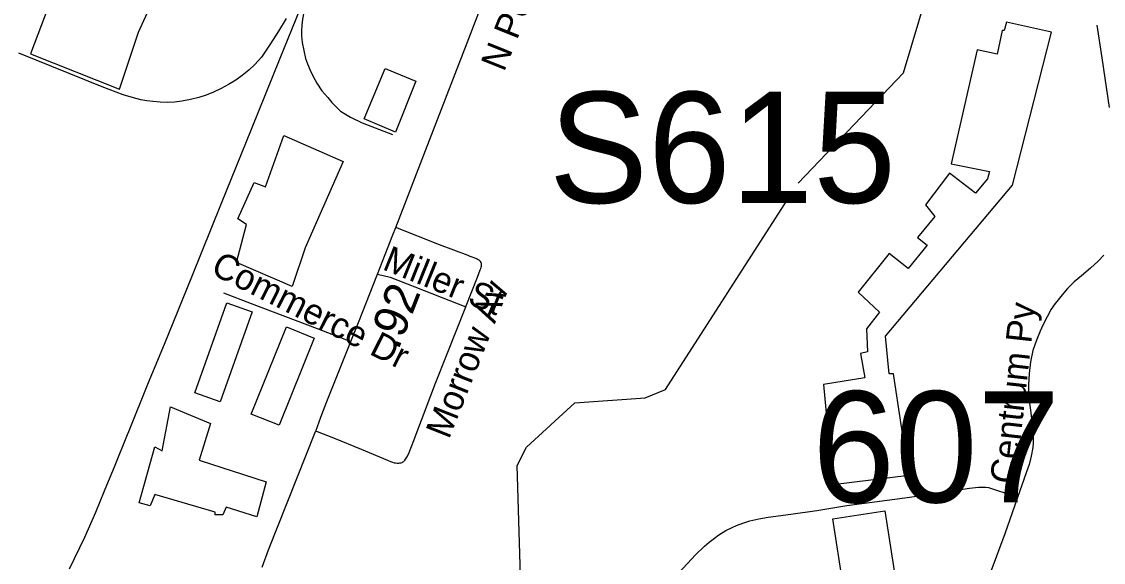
# Model space of a CAD drawing. Extents: x 1383679 to 1536984, y 460658 to 651027.
# Drawn here: x 1434816 to 1438807, y 492583 to 494579 of the extents above; entities that cross this region are included whole.
import ezdxf

# ---------------------------------------------------------------- set-up
doc = ezdxf.new("R2010")
doc.units = 0
for name, color, linetype in [('Exist Cultural Warehouse Building Footprint', 7, 'Continuous'), ('Exist Hydrographic Creek Single Shore', 7, 'Continuous'), ('Exist Railroad Mainline', 7, 'Continuous'), ('Exist Railroad Spur', 7, 'Continuous'), ('Exist Road Non-System Type 51', 7, 'Continuous'), ('Exist Road Non-System Type 51 Label', 7, 'Continuous'), ('Exist Road Primary Interstate Structure Ovrhead Sign Number Label', 7, 'Continuous'), ('Exist Road Secondary Mileage Hundredths English Label', 7, 'Continuous'), ('Exist Road Secondary Structure Standard Bridge Number Label', 7, 'Continuous'), ('Exist Road Secondary Type 51 Attributed', 7, 'Continuous'), ('Exist Road Secondary Type 51 Label', 7, 'Continuous')]:
    doc.layers.add(name, color=color, linetype=linetype)

msp = doc.modelspace()

# ---------------------------------------------------------------- linework, layer by layer
at = {"layer": 'Exist Cultural Warehouse Building Footprint'}
for points in [[(1435082.7, 494912.6), (1435060.9, 494854.1), (1435007.8, 494879.8), (1434848.5, 494460.5), (1435176.8, 494329.4), (1435246.9, 494540.2), (1435333.8, 494732.3), (1435304.8, 494751), (1435329, 494809.6), (1435082.7, 494912.6)], [(1437809.6, 492871.2), (1438090.2, 492905.2), (1438032.8, 493279.4), (1438016.8, 493279.4), (1438004.1, 493418.6), (1438472.7, 493975.3), (1438616.2, 494539.7), (1438450.4, 494576.9), (1438440.9, 494545.9), (1438434.5, 494545.9), (1438415.3, 494459.3), (1438342, 494474.8), (1438246.4, 494054.2), (1438386.7, 494026.3), (1438380.3, 493998.5), (1438335.6, 493945.9), (1438240, 494020.1), (1438150.7, 493902.6), (1438185.8, 493859.3), (1438122, 493782), (1438157.1, 493754.2), (1438087, 493667.6), (1438016.8, 493723.2), (1437902.1, 493581), (1437981.8, 493506.7), (1437933.9, 493444.9), (1437937.1, 493359.8), (1437911.6, 493353.6), (1437927.6, 493263.9), (1437774.5, 493239.2), (1437809.6, 492871.2)], [(1436157.2, 494405.5), (1436270.7, 494358.6), (1436195.8, 494171.3), (1436079.9, 494220.4), (1436157.2, 494405.5)], [(1435782.9, 494158.4), (1436002.6, 494062.3), (1435862.6, 493743.8), (1435814.3, 493600.9), (1435609.1, 493689.9), (1435645.3, 493830.4), (1435613.9, 493851.5), (1435674.2, 493985), (1435715.3, 493968.6), (1435782.9, 494158.4)], [(1435572.8, 493541.1), (1435666.6, 493507.9), (1435548.7, 493175.7), (1435455, 493209), (1435572.8, 493541.1)], [(1435766, 493089.1), (1435663.2, 493130.4), (1435792.6, 493452.1), (1435895.4, 493410.8), (1435766, 493089.1)], [(1435365.2, 493157), (1435512.5, 493096.1), (1435471.4, 492960.2), (1435717.7, 492880.6), (1435683.9, 492751.8), (1435570.4, 492786.9), (1435558.3, 492758.8), (1435529.4, 492758.8), (1435529.4, 492768.2), (1435307.2, 492833.7), (1435290.3, 492791.6), (1435249.3, 492803.3), (1435307.2, 493009.4), (1435333.8, 492995.4), (1435365.2, 493157)], [(1437808.8, 492743.8), (1438000.7, 492773.6), (1438038.8, 492528.1), (1437846.9, 492498.3), (1437808.8, 492743.8)]]:
    msp.add_lwpolyline(points, dxfattribs=at)
at = {"layer": 'Exist Hydrographic Creek Single Shore'}
for points in [[(1437681.2, 493982.7), (1438070, 494390.1), (1438239.9, 494959), (1438358.6, 495147.7), (1438446.7, 495455.3), (1438472.1, 495837.6), (1438478.3, 495998.8), (1438517.2, 496131.6), (1438636.2, 496770.5), (1438828.3, 497176.9), (1439058.2, 498271.9), (1439129.3, 498496.9), (1439327.3, 498824.5)], [(1436155, 489208.7), (1436490.1, 489158.1), (1436708.7, 489039.4), (1436960.7, 489090.9), (1437136.9, 489273.5), (1437431.2, 490134.7), (1437439.2, 490498.9), (1437318.2, 490744.3), (1437088.9, 491016.6), (1437028, 491046.2), (1436940.2, 491246.6), (1436861.6, 491368.4), (1436799.9, 491439.4), (1436710.2, 491606.6), (1436648.2, 491873.8), (1436659.2, 492451.2), (1436644.2, 492940.6), (1436679.2, 493008.8), (1436857.2, 493172.6), (1437116.3, 493190.4), (1437191.2, 493221.7), (1437640.4, 493919.4)]]:
    msp.add_lwpolyline(points, dxfattribs=at)
at = {"layer": 'Exist Railroad Mainline'}
msp.add_lwpolyline([(1434992.3, 492559.8), (1435049.1, 492676), (1435089.8, 492768.5), (1435122.1, 492847.2), (1435160.8, 492941.4), (1435206.7, 493054.6), (1435211.3, 493066), (1435284.5, 493246.9), (1435342.6, 493389), (1435443.4, 493637.1), (1435553.1, 493908.6), (1435663.9, 494182.4), (1435769.7, 494443.8), (1435901.4, 494768.3)], dxfattribs=at)
at = {"layer": 'Exist Railroad Spur'}
for points in [[(1435901.4, 494768.3), (1435877.2, 494695.6), (1435865, 494651.5), (1435856.8, 494614), (1435852.2, 494587.9), (1435850, 494565.3), (1435848.9, 494545.9), (1435849.1, 494526.1), (1435851.1, 494501.7), (1435857.2, 494471.7), (1435863.3, 494442.7), (1435870.7, 494422.7), (1435880.5, 494399.8), (1435889.9, 494378.3), (1435904.7, 494352.2), (1435923.8, 494323.4), (1435945.4, 494298.4), (1435961, 494280.1), (1435973.9, 494266.4), (1435993, 494249), (1436029.6, 494225.7), (1436072.9, 494205.4), (1436184.4, 494162.1)], [(1435792.1, 494590.7), (1435763.8, 494543.5), (1435733.4, 494495.6), (1435700.5, 494448.2), (1435676.6, 494420.7), (1435654.1, 494399.8), (1435629.8, 494380), (1435606, 494363.1), (1435579.7, 494346.9), (1435552.3, 494332.3), (1435523.3, 494318.4), (1435497, 494308), (1435469.5, 494299.1), (1435438.6, 494291.2), (1435407.1, 494285.6), (1435379.6, 494281.6), (1435353.7, 494281), (1435326.5, 494281.6), (1435301.7, 494283.6), (1435278, 494286.2), (1435256.2, 494289.7), (1435228.1, 494297.1), (1435190.9, 494309.1), (1435113.4, 494338.5), (1434805.9, 494462.5)]]:
    msp.add_lwpolyline(points, dxfattribs=at)
at = {"layer": 'Exist Road Non-System Type 51'}
for points in [[(1438783.7, 494566.2), (1438801.9, 494445.7), (1438829.4, 494262)], [(1436455.3, 493526.8), (1436456.4, 493529.4), (1436498.2, 493636.4), (1436508.4, 493662.5), (1436510.4, 493667.9), (1436511.7, 493672.4), (1436512.5, 493676.8), (1436512.8, 493679.8), (1436512.7, 493683.3), (1436512.3, 493686.1), (1436511.8, 493688.4), (1436511.1, 493690.4), (1436509.1, 493693.5), (1436506.3, 493696.3), (1436503.9, 493698), (1436500.7, 493699.9), (1436497.1, 493702), (1436491.9, 493704.3), (1436482.5, 493708.3), (1436471.2, 493712.5), (1436463.3, 493715.5), (1436357.5, 493754.7), (1436196.3, 493819.2)], [(1438808.9, 493717.3), (1438788.3, 493694.5), (1438760.3, 493668.5), (1438726.5, 493641), (1438700.3, 493618.1), (1438675.4, 493594), (1438655.2, 493571), (1438640.1, 493552.5), (1438629.8, 493538.1), (1438615.1, 493517.6), (1438599.9, 493490), (1438584.1, 493459), (1438574.7, 493436.8), (1438560.8, 493403.9), (1438547.8, 493365), (1438539.2, 493323.3), (1438534.1, 493280), (1438531.1, 493238.3), (1438531.8, 493197.8), (1438538.2, 493144.9), (1438544.4, 493093.8), (1438546.9, 493066), (1438548, 493038.1), (1438548, 493023.1), (1438547.2, 493006.8), (1438541.6, 492975), (1438533.6, 492944.6), (1438523.2, 492913.3), (1438490.8, 492822.4)], [(1436129.1, 493647.1), (1436176, 493636.1), (1436455.3, 493526.8)], [(1435561.1, 493578), (1435662.2, 493538.9), (1435906.2, 493446.5), (1436031.1, 493398.1)], [(1435901.2, 493067.9), (1435906.2, 493066), (1435966.7, 493042.7), (1436068.2, 493001.3), (1436165.9, 492960.1), (1436176.5, 492955.4), (1436183.8, 492952.8), (1436190.7, 492951.1), (1436195.5, 492950.2), (1436201.6, 492949.7), (1436207.2, 492949.7), (1436211.8, 492950.2), (1436216.6, 492951.2), (1436219.5, 492952.3), (1436222.1, 492953.7), (1436225.6, 492956), (1436227.5, 492957.8), (1436230, 492960.6), (1436235.2, 492967.9), (1436239.5, 492975.6), (1436245.5, 492988.6), (1436262.9, 493033.3), (1436275.6, 493066), (1436291.1, 493107.5), (1436343.3, 493244.7), (1436386.2, 493352.6), (1436455.3, 493526.8)], [(1437241.8, 492545.8), (1437302.4, 492610.9), (1437335.7, 492643.2), (1437352.7, 492657.9), (1437372, 492672.9), (1437388.7, 492684.7), (1437414.7, 492700.4), (1437437.7, 492711.4), (1437454.1, 492719.2), (1437477.2, 492728.3), (1437502.9, 492736.1), (1437536.4, 492743.7), (1437571, 492749.6), (1437654.8, 492761.2), (1437750.2, 492775.1), (1437860.8, 492792.7), (1438075, 492821.9), (1438153.7, 492832.9), (1438239.1, 492845.5), (1438313.5, 492856.8), (1438346.5, 492860.7), (1438360.1, 492861.3), (1438372, 492860.9), (1438383.1, 492859.3), (1438402.1, 492854), (1438454.9, 492835.9), (1438490.8, 492822.4)], [(1438490.8, 492822.4), (1438489.6, 492819.3), (1438444.4, 492689.2), (1438394, 492553.4), (1438347.2, 492421.6), (1438325, 492365.6), (1438313.5, 492341.2), (1438302.4, 492321.9), (1438288.7, 492304.3), (1438273.9, 492287.9), (1438257.9, 492273), (1438238.5, 492257.5), (1438203.9, 492234), (1438174.4, 492214.5), (1438160.9, 492205.9), (1438118.8, 492159.2), (1438091.6, 492127.6), (1438080.7, 492081.8), (1438073.4, 492036.1), (1438075.2, 491979.8), (1438086.1, 491934), (1438111.6, 491864.7)]]:
    msp.add_lwpolyline(points, dxfattribs=at)
at = {"layer": 'Exist Road Secondary Type 51 Attributed'}
msp.add_lwpolyline([(1435703.3, 492565.4), (1435727.3, 492630.1), (1435900.5, 493066), (1435901.2, 493067.9), (1435920.1, 493119.7), (1435940.1, 493171), (1436031.1, 493398.1), (1436059.4, 493468.7), (1436129.1, 493647.1), (1436185.7, 493791.7), (1436196.3, 493819.2), (1436306, 494103.4), (1436459.7, 494500.4), (1436490.6, 494580.8), (1436562.5, 494767.9), (1436702.4, 495129), (1436818.2, 495428.1), (1436994.9, 495887.1)], dxfattribs=at)

# ---------------------------------------------------------------- texts
at = {"layer": 'Exist Road Non-System Type 51 Label'}
for s, rotation, p in [('Miller St', 337.9444, (1436143.1, 493665.9)), ('Commerce Dr', 333.1399, (1435509.1, 493650.5)), ('Morrow Av', 68.3851, (1436392.7, 493034.8)), ('Centrum Py', 83.6582, (1438483.4, 492870.1))]:
    msp.add_text(s, height=95, rotation=rotation, dxfattribs=at).set_placement(p)
at = {"layer": 'Exist Road Primary Interstate Structure Ovrhead Sign Number Label'}
msp.add_text('S615', height=410.1, dxfattribs=at).set_placement((1436761.4, 493909.7))
at = {"layer": 'Exist Road Secondary Mileage Hundredths English Label'}
msp.add_text('.92', height=125, rotation=68.6357, dxfattribs=at).set_placement((1436205.3, 493363.5))
at = {"layer": 'Exist Road Secondary Structure Standard Bridge Number Label'}
msp.add_text('607', height=410.1, dxfattribs=at).set_placement((1437733.1, 492804.8))
at = {"layer": 'Exist Road Secondary Type 51 Label'}
msp.add_text('N Polk St', height=95, rotation=68.0757, dxfattribs=at).set_placement((1436595.9, 494390.7))

doc.saveas('drawing.dxf')
